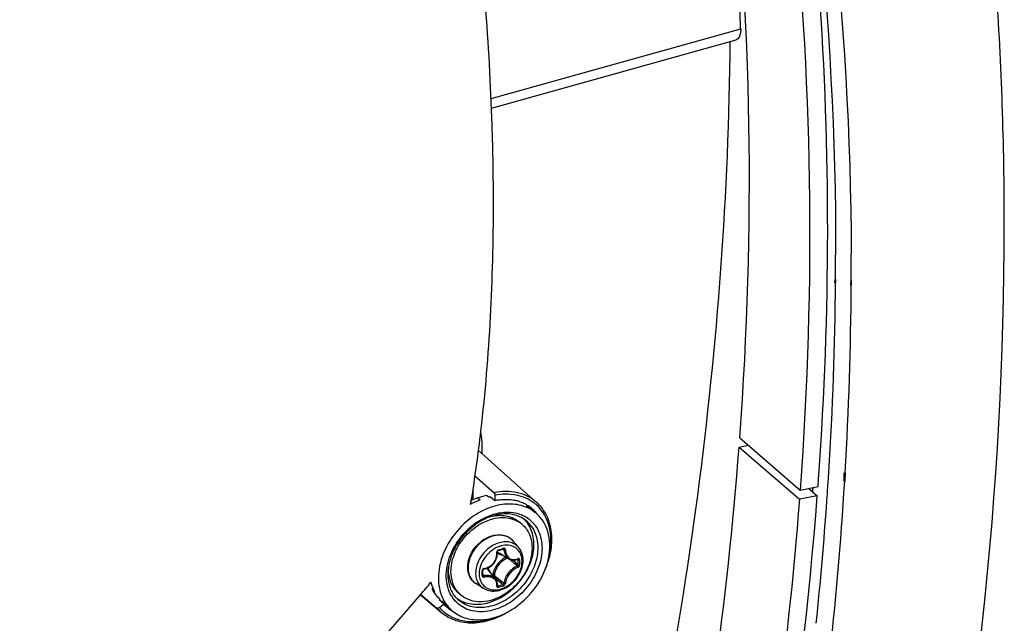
# Model space of a CAD drawing. Header units: millimetres. Extents: x 0 to 420, y 0 to 297.
# Tile 483 of 502: x 388 to 397, y 209 to 215. Entities that reach past the tile are written whole.
import ezdxf

# ---------------------------------------------------------------- set-up
doc = ezdxf.new("R2010")
doc.units = ezdxf.units.MM
doc.header["$LTSCALE"] = 23.1
doc.layers.get('0').update_dxf_attribs({"linetype": 'CONTINUOUS'})
doc.layers.add('02___PRT_ALL_AXES', color=7, linetype='CONTINUOUS')

msp = doc.modelspace()

# ---------------------------------------------------------------- linework, layer by layer
at = {"color": 7, "linetype": 'CONTINUOUS'}
for p, q in [((394.8163, 214.8884), (394.7974, 216.0086)), ((392.4189, 214.2173), (394.8203, 214.8896)), ((394.8162, 214.8931), (394.8203, 214.8896)), ((392.4223, 214.1251), (394.7746, 214.7837)), ((394.8106, 210.9525), (395.3906, 210.4503)), ((392.2968, 210.8292), (392.8566, 210.3313)), ((394.804, 210.8639), (394.8932, 210.881)), ((394.804, 210.8639), (395.384, 210.3616)), ((392.4454, 210.4244), (392.2635, 210.5847)), ((392.2453, 210.357), (392.2453, 210.4623)), ((395.3906, 210.4503), (395.5631, 210.4833)), ((395.4738, 210.4662), (395.5564, 210.3947)), ((395.5113, 210.4734), (395.5087, 210.436)), ((395.5128, 210.4737), (395.5099, 210.4363)), ((392.2873, 210.3754), (392.2277, 210.3492)), ((392.2873, 210.3754), (392.3119, 210.3552)), ((392.3739, 210.4004), (392.3985, 210.3802)), ((392.4107, 210.387), (392.4083, 210.3818)), ((392.4107, 210.387), (392.4553, 210.3503)), ((392.4553, 210.3985), (392.4553, 210.3503)), ((395.5564, 210.3947), (395.384, 210.3616)), ((392.2217, 210.3138), (392.2277, 210.3492)), ((392.2223, 210.3131), (392.2281, 210.3487)), ((392.7595, 210.3003), (392.8418, 210.2346)), ((392.717, 210.12), (392.692, 210.1417)), ((392.5194, 209.878), (392.5342, 209.8824)), ((392.5311, 209.8815), (392.5422, 209.8755)), ((392.5342, 209.8824), (392.5348, 209.8826)), ((392.5348, 209.8826), (392.5359, 209.8827)), ((392.5359, 209.8827), (392.5368, 209.8826)), ((392.5368, 209.8826), (392.5375, 209.8824)), ((392.5375, 209.8824), (392.5378, 209.8823)), ((392.682, 209.9001), (392.6266, 209.9626)), ((392.4671, 209.7822), (392.4717, 209.7945)), ((392.4717, 209.7945), (392.4753, 209.8071)), ((392.4753, 209.8071), (392.4777, 209.8199)), ((392.4777, 209.8199), (392.4789, 209.8328)), ((392.4781, 209.8576), (392.4783, 209.8591)), ((392.4781, 209.8562), (392.4781, 209.8576)), ((392.4789, 209.8457), (392.4781, 209.8562)), ((392.4783, 209.8591), (392.4788, 209.8607)), ((392.4788, 209.8607), (392.4795, 209.8622)), ((392.4789, 209.8328), (392.4789, 209.8457)), ((392.4795, 209.8622), (392.4803, 209.8637)), ((392.4803, 209.8637), (392.4813, 209.865)), ((392.4813, 209.865), (392.4824, 209.8662)), ((392.4824, 209.8662), (392.4837, 209.8672)), ((392.4837, 209.8672), (392.485, 209.868)), ((392.485, 209.868), (392.4863, 209.8686)), ((392.4863, 209.8686), (392.4868, 209.8687)), ((392.4868, 209.8687), (392.5017, 209.8729)), ((392.588, 209.7863), (392.4952, 209.8438)), ((392.5017, 209.8729), (392.5106, 209.8754)), ((392.5106, 209.8754), (392.5194, 209.878)), ((392.5879, 209.7863), (392.5917, 209.7841)), ((392.3494, 209.6893), (392.359, 209.6911)), ((392.359, 209.6911), (392.3717, 209.6947)), ((392.3717, 209.6947), (392.3841, 209.6993)), ((392.3841, 209.6993), (392.396, 209.705)), ((392.396, 209.705), (392.4075, 209.7118)), ((392.4075, 209.7118), (392.4184, 209.7195)), ((392.4184, 209.7195), (392.4287, 209.7282)), ((392.4287, 209.7282), (392.4382, 209.7376)), ((392.4382, 209.7376), (392.4468, 209.7479)), ((392.4468, 209.7479), (392.4545, 209.7588)), ((392.4545, 209.7588), (392.4613, 209.7702)), ((392.4613, 209.7702), (392.4671, 209.7822)), ((392.5917, 209.7841), (392.6, 209.7801)), ((392.6, 209.7801), (392.6089, 209.777)), ((392.6089, 209.777), (392.6181, 209.775)), ((392.6181, 209.775), (392.6276, 209.7739)), ((392.6276, 209.7739), (392.6374, 209.7739)), ((392.6283, 209.7739), (392.6307, 209.7719)), ((392.6374, 209.7739), (392.6473, 209.775)), ((392.6473, 209.775), (392.6573, 209.7771)), ((392.6573, 209.7771), (392.6673, 209.7802)), ((392.6673, 209.7802), (392.6747, 209.7832)), ((392.6718, 209.782), (392.6789, 209.7783)), ((392.6756, 209.7839), (392.6747, 209.7832)), ((392.6747, 209.7832), (392.6761, 209.7836)), ((392.6761, 209.7836), (392.6766, 209.7837)), ((392.3385, 209.6779), (392.3386, 209.6787)), ((392.3387, 209.6592), (392.3385, 209.6779)), ((392.3385, 209.6306), (392.3387, 209.6541)), ((392.3385, 209.6302), (392.3385, 209.6306)), ((392.3387, 209.6294), (392.3385, 209.6302)), ((392.3386, 209.6787), (392.3388, 209.68)), ((392.3386, 209.6375), (392.3479, 209.6251)), ((392.3387, 209.6541), (392.3387, 209.6592)), ((392.3389, 209.6287), (392.3387, 209.6294)), ((392.3388, 209.68), (392.3393, 209.6814)), ((392.3392, 209.6282), (392.3389, 209.6287)), ((392.3393, 209.6814), (392.34, 209.6828)), ((392.34, 209.6828), (392.3409, 209.6841)), ((392.3409, 209.6841), (392.342, 209.6854)), ((392.342, 209.6854), (392.3432, 209.6865)), ((392.3432, 209.6865), (392.3446, 209.6874)), ((392.3446, 209.6874), (392.346, 209.6882)), ((392.346, 209.6882), (392.3475, 209.6888)), ((392.3475, 209.6888), (392.3489, 209.6892)), ((392.3489, 209.6892), (392.3494, 209.6893)), ((392.4602, 209.5975), (392.3902, 209.6808)), ((392.4371, 209.6302), (392.4335, 209.6292)), ((392.4468, 209.6134), (392.4802, 209.5851)), ((392.4649, 209.5912), (392.4602, 209.5974)), ((391.8532, 209.5201), (391.8513, 209.4941)), ((392.3406, 209.5058), (392.2708, 209.5517)), ((392.4696, 209.5833), (392.4649, 209.5912)), ((392.4734, 209.5749), (392.4696, 209.5833)), ((392.4763, 209.5661), (392.4734, 209.5749)), ((392.4781, 209.5568), (392.4763, 209.5661)), ((392.478, 209.5295), (392.4781, 209.5301)), ((392.4781, 209.5292), (392.478, 209.5295)), ((392.478, 209.5292), (392.4789, 209.5284)), ((392.478, 209.5292), (392.4781, 209.5292)), ((392.479, 209.5472), (392.4781, 209.5568)), ((392.4781, 209.5301), (392.4788, 209.5373)), ((392.4781, 209.5292), (392.4781, 209.5291)), ((392.4781, 209.5291), (392.4781, 209.5292)), ((392.4787, 209.5363), (392.4847, 209.5281)), ((392.4787, 209.5363), (392.4815, 209.5325)), ((392.4788, 209.5373), (392.479, 209.5472)), ((392.4789, 209.5284), (392.4798, 209.5279)), ((391.7389, 209.4423), (391.9399, 209.2728)), ((391.7418, 209.4458), (391.8972, 209.3147)), ((391.8513, 209.4941), (391.8749, 209.472)), ((391.8672, 209.4679), (391.8677, 209.4671)), ((391.8672, 209.4678), (391.8677, 209.4671)), ((391.8749, 209.472), (391.8745, 209.4727)), ((391.8947, 209.4316), (391.9182, 209.4095)), ((392.1279, 209.4397), (392.1029, 209.4613)), ((391.9241, 209.4034), (391.9193, 209.394)), ((391.9622, 209.3538), (391.9193, 209.394)), ((391.9222, 209.3192), (391.9622, 209.3538)), ((391.9434, 209.3833), (392.0323, 209.2999)), ((391.9838, 209.3317), (391.9622, 209.3538))]:
    msp.add_line(p, q, dxfattribs=at)
for centre, radius, start, end in [((394.5261, 214.8906), 0.2942, 359.54802, 359.7923), ((360.6698, 213.0566), 34.988, 355.78222, 355.95832), ((392.5106, 209.8391), 0.5526, 100.33091, 101.70187), ((392.5616, 209.948), 0.4116, 75.01192, 79.76012), ((392.5682, 209.9719), 0.3869, 66.2771, 75.0359), ((392.5761, 209.9906), 0.3666, 59.92592, 66.23283), ((392.5791, 209.996), 0.3604, 59.30474, 59.90671), ((392.5815, 210), 0.3557, 51.38912, 59.31351), ((392.5305, 210.001), 0.3867, 43.29663, 47.2978), ((392.6221, 209.9594), 0.3521, 51.40492, 60.41329), ((392.583, 210.0021), 0.3531, 44.16412, 51.36607), ((392.5489, 210.0185), 0.3613, 39.0989, 43.29239), ((392.5988, 210.0216), 0.3829, 47.57215, 52.21409), ((392.5981, 210.0208), 0.384, 42.93519, 47.56836), ((392.5389, 209.9651), 0.2837, 42.65384, 45.69266), ((392.5594, 210.0271), 0.3477, 38.13841, 39.07755), ((392.5804, 209.9997), 0.3566, 38.9283, 44.15239), ((392.5766, 209.9966), 0.3616, 36.7498, 38.93304), ((392.6695, 209.5683), 0.6909, 130.90081, 132.28464), ((392.6601, 209.5796), 0.6763, 123.94263, 130.92046), ((392.5506, 209.9278), 0.2542, 49.1138, 56.51182), ((392.5381, 209.9643), 0.2849, 42.00251, 42.65523), ((392.5356, 209.9622), 0.2882, 34.71844, 41.98672), ((392.5728, 209.9329), 0.2877, 34.74605, 51.27615), ((392.5113, 209.8605), 0.1539, 50.53518, 52.38989), ((392.5115, 209.8607), 0.1537, 47.20358, 50.53486), ((391.9568, 211.8082), 2.0045, 285.39308, 286.80749), ((392.5776, 209.6771), 0.2432, 108.97655, 109.22936), ((392.5109, 209.8602), 0.1545, 41.53019, 47.1948), ((392.6029, 209.5968), 0.6194, 158.58314, 159.04535), ((392.6142, 209.5923), 0.6316, 156.18142, 158.57639), ((392.5414, 209.6477), 0.5108, 159.68136, 163.43785), ((392.5425, 209.9201), 0.0898, 224.14979, 225.13489), ((392.5427, 209.9204), 0.0901, 225.16768, 238.19258), ((392.6436, 209.6185), 0.202, 114.0645, 126.40526), ((392.6332, 209.8866), 0.1071, 290.31697, 292.26307), ((392.632, 209.8896), 0.1103, 292.2624, 294.07545), ((392.4795, 209.6355), 0.4778, 172.64471, 173.57259), ((392.4903, 209.6341), 0.4886, 170.97956, 172.64118), ((392.4066, 209.6889), 0.3988, 176.85314, 179.98584), ((392.3547, 209.6735), 0.0216, 99.06376, 106.76369), ((392.3211, 209.6228), 0.0902, 40.02572, 53.88647), ((392.6573, 209.6006), 0.2113, 135.09832, 148.10442), ((384.491, 200.2122), 12.5417, 49.56104, 49.72441), ((385.2261, 201.0736), 11.4092, 49.26308, 49.56466), ((384.6476, 200.2756), 12.4061, 49.65654, 49.94798), ((391.2136, 209.7546), 1.4654, 0.00233, 0.92882), ((391.2623, 209.7546), 1.4168, 359.05537, 0.00295), ((391.2154, 209.7537), 1.4783, 0.0024, 0.92888), ((391.2645, 209.7537), 1.4292, 359.05547, 0.00301), ((390.1913, 209.6493), 2.1407, 0.00233, 0.64253), ((390.2713, 209.6493), 2.0607, 359.34524, 0.00194), ((392.3358, 209.6306), 0.00271, 351.60329, 359.32144), ((392.3059, 209.6225), 0.1114, 16.50857, 23.3442), ((400.103, 218.7144), 11.8794, 229.89404, 230.16205), ((376.5902, 222.2161), 19.8157, 319.86167, 320.31526), ((392.2424, 209.6687), 0.4171, 194.7631, 200.91006), ((392.2158, 209.6584), 0.3885, 200.89904, 208.5514), ((399.5931, 218.0067), 11.0235, 229.81565, 230.16603), ((392.1099, 210.9152), 1.4368, 285.12112, 287.07727), ((392.1106, 210.9133), 1.4495, 285.13021, 287.08635), ((399.1546, 217.5772), 10.3986, 230.16047, 230.51372), ((392.1767, 209.6724), 0.371, 208.72649, 210.70742), ((392.1714, 209.6692), 0.3648, 210.70555, 213.50232), ((392.1632, 209.6637), 0.3549, 213.62951, 220.83979), ((392.1812, 209.6369), 0.3477, 220.85049, 222.80804), ((392.3057, 209.5908), 0.3128, 210.79009, 214.71405), ((392.2995, 209.5866), 0.3052, 214.72363, 222.49614), ((392.2842, 209.5993), 0.2748, 214.69889, 226.77666), ((392.2549, 209.637), 0.2824, 231.41242, 236.28994), ((392.2944, 209.6319), 0.2543, 221.70798, 229.09647), ((392.1953, 209.5755), 0.396, 221.18357, 229.84642), ((392.2112, 209.5738), 0.3851, 221.37611, 225.97491), ((392.2961, 209.5717), 0.3795, 208.25195, 208.50269), ((392.2879, 209.5671), 0.3701, 208.47923, 214.6989), ((392.1827, 209.6305), 0.3541, 233.68307, 237.60805), ((392.2753, 209.5584), 0.3548, 214.70639, 226.77538), ((392.2254, 209.5891), 0.3531, 226.82671, 227.67453), ((392.2252, 209.5889), 0.3527, 227.67481, 232.31612), ((392.1848, 209.6338), 0.3579, 237.60856, 240.35669), ((392.2097, 209.5723), 0.3831, 225.97758, 230.58978), ((392.2264, 209.5906), 0.3548, 232.32547, 237.56827), ((392.2293, 209.5952), 0.3603, 237.56928, 241.60282)]:
    msp.add_arc(centre, radius, start, end, dxfattribs=at)
for points, knots in [([(394.8106, 210.9525), (394.9581, 212.9553), (394.9092, 216.8922), (393.8925, 221.653), (392.5202, 225.1208), (391.2403, 227.5118), (389.7093, 229.7002), (388.5256, 231.0158), (387.8992, 231.6308)], [0, 0, 0, 0, 0.267931, 0.521893, 0.644466, 0.764591, 0.88287, 1, 1, 1, 1]), ([(388.6138, 230.9952), (389.2295, 230.3799), (390.3922, 229.0658), (391.8951, 226.8849), (393.1507, 224.5063), (394.4962, 221.0609), (395.4912, 216.3384), (395.5368, 212.4355), (395.3906, 210.4503)], [0, 0, 0, 0, 0.117112, 0.235408, 0.355567, 0.478175, 0.732163, 1, 1, 1, 1]), ([(397.355, 213.0081), (397.355, 213.7737), (397.2556, 216.743), (396.7414, 219.7036), (396.102, 221.8142)], [0, 0, 0, 0, 0.257687, 1, 1, 1, 1]), ([(395.5708, 210.5905), (395.681, 212.1496), (395.6923, 215.2234), (395.2475, 218.2676), (394.9096, 219.7285)], [0, 0, 0, 0, 0.51037, 1, 1, 1, 1]), ([(392.4409, 213.2139), (392.4409, 213.4629), (392.4235, 214.4954), (392.3401, 215.5263), (392.2458, 216.3041)], [0, 0, 0, 0, 0.241202, 1, 1, 1, 1]), ([(394.8202, 214.8883), (394.8201, 214.8752), (394.8181, 214.838), (394.7996, 214.7907), (394.7746, 214.7837)], [0, 0, 0, 0, 0.335975, 1, 1, 1, 1]), ([(378.9757, 181.8709), (381.3571, 184.074), (385.6919, 188.9116), (389.8774, 195.8119), (392.3241, 201.6351), (394.0782, 207.3942), (394.6905, 211.8509), (394.7189, 214.7681)], [0, 0, 0, 0, 0.260218, 0.517594, 0.643305, 0.766, 1, 1, 1, 1]), ([(392.2281, 210.3487), (392.2641, 210.5721), (392.3943, 211.5217), (392.4409, 212.4818), (392.4409, 213.2139)], [0, 0, 0, 0, 0.236061, 1, 1, 1, 1]), ([(395.9255, 202.8161), (396.16, 203.6689), (396.9689, 207.0087), (397.355, 210.4563), (397.355, 213.0081)], [0, 0, 0, 0, 0.257378, 1, 1, 1, 1]), ([(392.3186, 210.9979), (392.3213, 210.9821), (392.3305, 210.917), (392.3316, 210.8508), (392.3283, 210.8012)], [0, 0, 0, 0, 0.243955, 1, 1, 1, 1]), ([(376.3864, 178.6276), (378.9724, 180.6185), (382.5671, 184.0162), (386.6173, 189.1506), (389.2512, 193.2623), (391.4281, 197.557), (393.6377, 203.3356), (394.5758, 207.869), (394.804, 210.8639)], [0, 0, 0, 0, 0.256713, 0.385748, 0.513858, 0.640132, 0.763745, 1, 1, 1, 1]), ([(395.384, 210.3616), (395.1558, 207.3667), (394.2177, 202.8333), (392.0081, 197.0548), (389.8312, 192.76), (387.1973, 188.6483), (383.1471, 183.5139), (379.5524, 180.1162), (376.9664, 178.1253)], [0, 0, 0, 0, 0.236255, 0.359868, 0.486142, 0.614252, 0.743287, 1, 1, 1, 1]), ([(392.8566, 210.3313), (392.8051, 210.3772), (392.6688, 210.4439), (392.5194, 210.4395), (392.4454, 210.4244)], [0, 0, 0, 0, 0.477261, 1, 1, 1, 1]), ([(392.4454, 210.4244), (392.4469, 210.4231), (392.4526, 210.4155), (392.4553, 210.4059), (392.4553, 210.3985)], [0, 0, 0, 0, 0.21372, 1, 1, 1, 1]), ([(392.8334, 210.3242), (392.7838, 210.3627), (392.6578, 210.417), (392.5226, 210.412), (392.4553, 210.3985)], [0, 0, 0, 0, 0.477878, 1, 1, 1, 1]), ([(392.4553, 210.3503), (392.4706, 210.3533), (392.53, 210.3623), (392.5911, 210.361), (392.6348, 210.3531)], [0, 0, 0, 0, 0.259924, 1, 1, 1, 1]), ([(392.6291, 198.3291), (393.4286, 200.2915), (394.7266, 204.2518), (395.4019, 208.3686), (395.5564, 210.3947)], [0, 0, 0, 0, 0.510494, 1, 1, 1, 1]), ([(392.796, 210.2656), (392.7518, 210.2907), (392.6472, 210.323), (392.4782, 210.3108), (392.3085, 210.2447), (392.2066, 210.1704), (392.1595, 210.1267)], [0, 0, 0, 0, 0.220283, 0.459909, 0.72167, 1, 1, 1, 1]), ([(392.9285, 209.6622), (392.9569, 209.7222), (392.9988, 209.8451), (393.0101, 210.0327), (392.9653, 210.2034), (392.897, 210.2954), (392.8566, 210.3313)], [0, 0, 0, 0, 0.277354, 0.535686, 0.7743, 1, 1, 1, 1]), ([(392.9732, 209.8086), (392.9944, 209.8941), (393.0068, 210.0656), (392.9324, 210.2253), (392.8792, 210.2824)], [0, 0, 0, 0, 0.530212, 1, 1, 1, 1]), ([(392.0624, 209.8251), (392.0871, 209.8918), (392.1637, 210.0159), (392.3049, 210.1271), (392.4323, 210.1761), (392.5263, 210.1894), (392.6149, 210.1788), (392.6678, 210.1551), (392.6909, 210.1398)], [0, 0, 0, 0, 0.270012, 0.538889, 0.665622, 0.784297, 0.895035, 1, 1, 1, 1]), ([(392.4316, 210.2002), (392.412, 210.1941), (392.3318, 210.1638), (392.2591, 210.1149), (392.2108, 210.0712)], [0, 0, 0, 0, 0.240133, 1, 1, 1, 1]), ([(392.2825, 210.1406), (392.3223, 210.1674), (392.4052, 210.2109), (392.537, 210.2422), (392.6634, 210.2347), (392.7385, 210.202), (392.7702, 210.18)], [0, 0, 0, 0, 0.278081, 0.537427, 0.776316, 1, 1, 1, 1]), ([(392.7528, 210.1574), (392.7121, 210.1899), (392.6025, 210.2329), (392.4882, 210.2177), (392.4316, 210.2002)], [0, 0, 0, 0, 0.467594, 1, 1, 1, 1]), ([(392.4316, 210.1996), (392.4784, 210.209), (392.5511, 210.2106), (392.6385, 210.1804), (392.6757, 210.1559), (392.692, 210.1417)], [0, 0, 0, 0, 0.520571, 0.763516, 1, 1, 1, 1]), ([(392.1595, 210.1267), (392.0912, 210.0635), (391.9785, 209.9174), (391.9218, 209.7403), (391.9141, 209.653)], [0, 0, 0, 0, 0.515032, 1, 1, 1, 1]), ([(392.2108, 210.0712), (392.1913, 210.0535), (392.1183, 209.9792), (392.0623, 209.8877), (392.0353, 209.8149)], [0, 0, 0, 0, 0.253634, 1, 1, 1, 1]), ([(392.0364, 209.8473), (392.046, 209.869), (392.0895, 209.9546), (392.1512, 210.0309), (392.2046, 210.0795)], [0, 0, 0, 0, 0.247117, 1, 1, 1, 1]), ([(392.8463, 210.1037), (392.8764, 210.0603), (392.916, 209.9511), (392.9038, 209.7719), (392.8303, 209.5937), (392.7056, 209.4384), (392.546, 209.3256), (392.3709, 209.2707), (392.2011, 209.2839), (392.1085, 209.3432), (392.0744, 209.3804)], [0, 0, 0, 0, 0.111601, 0.235694, 0.371611, 0.512961, 0.65114, 0.778817, 0.893431, 1, 1, 1, 1]), ([(392.8092, 210.0969), (392.837, 210.0567), (392.8741, 209.9561), (392.8647, 209.7906), (392.7992, 209.625), (392.6864, 209.4791), (392.5406, 209.3708), (392.3791, 209.314), (392.2204, 209.3181), (392.1303, 209.3669), (392.096, 209.399)], [0, 0, 0, 0, 0.111188, 0.234535, 0.369608, 0.510439, 0.648802, 0.777413, 0.893182, 1, 1, 1, 1]), ([(392.0982, 209.4021), (392.1362, 209.3768), (392.23, 209.3434), (392.3837, 209.3557), (392.5362, 209.4219), (392.6709, 209.5332), (392.7729, 209.6766), (392.8301, 209.8357), (392.8352, 209.993), (392.799, 210.088), (392.7724, 210.1263)], [0, 0, 0, 0, 0.107975, 0.226362, 0.356798, 0.495317, 0.63487, 0.76804, 0.889766, 1, 1, 1, 1]), ([(392.717, 210.12), (392.7322, 210.1069), (392.7599, 210.0764), (392.8009, 210.0019), (392.8122, 209.9361), (392.8122, 209.8924)], [0, 0, 0, 0, 0.238021, 0.481682, 1, 1, 1, 1]), ([(392.9288, 209.6621), (392.9648, 209.7463), (393.0055, 209.9187), (392.9568, 210.0944), (392.9113, 210.16)], [0, 0, 0, 0, 0.534083, 1, 1, 1, 1]), ([(392.6053, 209.9825), (392.589, 209.995), (392.5496, 210.0141), (392.4822, 210.0195), (392.4115, 210.0031), (392.3433, 209.9669), (392.2829, 209.914), (392.2213, 209.8299), (392.1968, 209.7522), (392.1968, 209.7022)], [0, 0, 0, 0, 0.104897, 0.216899, 0.338904, 0.47012, 0.607003, 0.744549, 1, 1, 1, 1]), ([(392.2015, 209.7727), (392.2141, 209.8224), (392.2653, 209.916), (392.3505, 209.98), (392.398, 209.9995)], [0, 0, 0, 0, 0.499995, 1, 1, 1, 1]), ([(392.398, 209.9995), (392.4185, 210.008), (392.4605, 210.02), (392.5242, 210.0204), (392.5823, 210.0018), (392.6138, 209.977), (392.6266, 209.9626)], [0, 0, 0, 0, 0.270574, 0.524505, 0.765155, 1, 1, 1, 1]), ([(392.8122, 209.8924), (392.8122, 209.8083), (392.7703, 209.6779), (392.6655, 209.538), (392.5632, 209.4507), (392.4481, 209.3925), (392.3297, 209.3684), (392.2177, 209.3818), (392.1538, 209.4172), (392.1278, 209.4397)], [0, 0, 0, 0, 0.256473, 0.394543, 0.531644, 0.662632, 0.784011, 0.89531, 1, 1, 1, 1]), ([(392.6125, 209.9443), (392.5948, 209.9496), (392.5561, 209.9546), (392.4966, 209.9453), (392.4374, 209.9204), (392.3639, 209.8689), (392.2939, 209.7804), (392.2696, 209.6924), (392.2696, 209.6502)], [0, 0, 0, 0, 0.108641, 0.225762, 0.35139, 0.483442, 0.751147, 1, 1, 1, 1]), ([(392.4975, 209.9067), (392.4706, 209.8973), (392.4186, 209.8682), (392.3381, 209.7868), (392.3034, 209.7003), (392.3034, 209.6445)], [0, 0, 0, 0, 0.249772, 0.51087, 1, 1, 1, 1]), ([(392.6313, 209.9062), (392.6117, 209.9148), (392.566, 209.9234), (392.5208, 209.9147), (392.4985, 209.907)], [0, 0, 0, 0, 0.47597, 1, 1, 1, 1]), ([(392.5364, 209.8894), (392.5365, 209.8885), (392.5366, 209.8862), (392.5358, 209.8829), (392.5342, 209.8824)], [0, 0, 0, 0, 0.339767, 1, 1, 1, 1]), ([(392.5556, 209.8753), (392.5553, 209.8798), (392.552, 209.887), (392.5433, 209.8905), (392.5386, 209.89), (392.5364, 209.8894)], [0, 0, 0, 0, 0.502703, 0.74499, 1, 1, 1, 1]), ([(392.5422, 209.8755), (392.5421, 209.8762), (392.5416, 209.8789), (392.5396, 209.8813), (392.5378, 209.8823)], [0, 0, 0, 0, 0.264576, 1, 1, 1, 1]), ([(392.682, 209.9001), (392.6728, 209.9103), (392.6514, 209.9286), (392.6258, 209.9402), (392.6125, 209.9443)], [0, 0, 0, 0, 0.49562, 1, 1, 1, 1]), ([(392.7163, 209.7637), (392.7163, 209.7794), (392.7129, 209.8098), (392.6961, 209.8515), (392.6685, 209.8852), (392.6442, 209.9005), (392.6313, 209.9062)], [0, 0, 0, 0, 0.267263, 0.518158, 0.759229, 1, 1, 1, 1]), ([(392.7263, 209.7749), (392.7263, 209.7979), (392.7195, 209.8434), (392.6965, 209.8836), (392.682, 209.9001)], [0, 0, 0, 0, 0.512429, 1, 1, 1, 1]), ([(392.037, 209.4307), (392.0052, 209.4842), (391.9715, 209.6192), (391.9993, 209.7526), (392.0244, 209.8183)], [0, 0, 0, 0, 0.469284, 1, 1, 1, 1]), ([(392.0353, 209.8149), (392.0321, 209.8063), (392.0204, 209.7723), (392.0119, 209.7372), (392.0077, 209.7107)], [0, 0, 0, 0, 0.255571, 1, 1, 1, 1]), ([(392.0327, 209.6674), (392.0327, 209.6777), (392.0344, 209.7202), (392.0426, 209.7624), (392.0518, 209.7933)], [0, 0, 0, 0, 0.242407, 1, 1, 1, 1]), ([(392.3513, 209.6948), (392.369, 209.6976), (392.4041, 209.7107), (392.4458, 209.7479), (392.4714, 209.7972), (392.4748, 209.834), (392.4727, 209.8514)], [0, 0, 0, 0, 0.24849, 0.504031, 0.757203, 1, 1, 1, 1]), ([(392.4889, 209.8757), (392.484, 209.8743), (392.4751, 209.8674), (392.4721, 209.8565), (392.4727, 209.8514)], [0, 0, 0, 0, 0.497141, 1, 1, 1, 1]), ([(392.4727, 209.8513), (392.4742, 209.8518), (392.4763, 209.8525), (392.4782, 209.8546), (392.4781, 209.8555)], [0, 0, 0, 0, 0.63264, 1, 1, 1, 1]), ([(392.4788, 209.8438), (392.4821, 209.8414), (392.4961, 209.8324), (392.5124, 209.8272), (392.5248, 209.8254)], [0, 0, 0, 0, 0.245283, 1, 1, 1, 1]), ([(392.4889, 209.8757), (392.489, 209.8748), (392.4891, 209.8725), (392.4884, 209.8692), (392.4868, 209.8687)], [0, 0, 0, 0, 0.348, 1, 1, 1, 1]), ([(392.5752, 209.7943), (392.569, 209.792), (392.5443, 209.7808), (392.5222, 209.7642), (392.5077, 209.7497)], [0, 0, 0, 0, 0.242416, 1, 1, 1, 1]), ([(392.5422, 209.8755), (392.5432, 209.8572), (392.5507, 209.8226), (392.5742, 209.7949), (392.5879, 209.7863)], [0, 0, 0, 0, 0.531229, 1, 1, 1, 1]), ([(392.5556, 209.8752), (392.5532, 209.8746), (392.5487, 209.8742), (392.5441, 209.8746), (392.5422, 209.8755)], [0, 0, 0, 0, 0.5364, 1, 1, 1, 1]), ([(392.5556, 209.8753), (392.5563, 209.8628), (392.5607, 209.8391), (392.577, 209.8082), (392.6021, 209.7868), (392.6229, 209.7811), (392.6331, 209.7804)], [0, 0, 0, 0, 0.279104, 0.533854, 0.769255, 1, 1, 1, 1]), ([(392.6331, 209.7804), (392.6362, 209.7802), (392.6488, 209.7801), (392.6614, 209.7828), (392.6704, 209.7862)], [0, 0, 0, 0, 0.242499, 1, 1, 1, 1]), ([(392.677, 209.7889), (392.677, 209.7883), (392.677, 209.7866), (392.6765, 209.7847), (392.6756, 209.7839)], [0, 0, 0, 0, 0.296838, 1, 1, 1, 1]), ([(392.6935, 209.7777), (392.6934, 209.7817), (392.691, 209.7884), (392.6829, 209.7907), (392.6789, 209.7897), (392.677, 209.7889)], [0, 0, 0, 0, 0.500392, 0.734456, 1, 1, 1, 1]), ([(392.1932, 209.7079), (392.1932, 209.7132), (392.1939, 209.735), (392.1975, 209.7567), (392.2015, 209.7727)], [0, 0, 0, 0, 0.244438, 1, 1, 1, 1]), ([(392.2708, 209.5517), (392.2586, 209.5597), (392.2361, 209.5793), (392.2025, 209.63), (392.1932, 209.677), (392.1932, 209.7079)], [0, 0, 0, 0, 0.241984, 0.486768, 1, 1, 1, 1]), ([(392.1968, 209.7022), (392.1968, 209.6722), (392.2056, 209.6268), (392.2378, 209.578), (392.2592, 209.5593), (392.2708, 209.5517)], [0, 0, 0, 0, 0.517982, 0.760912, 1, 1, 1, 1]), ([(392.3273, 209.5549), (392.3378, 209.5382), (392.3667, 209.5084), (392.4268, 209.4869), (392.4945, 209.49), (392.5626, 209.5159), (392.6248, 209.5614), (392.6897, 209.6391), (392.7163, 209.7149), (392.7163, 209.7637)], [0, 0, 0, 0, 0.105488, 0.213714, 0.331476, 0.460622, 0.598286, 0.738716, 1, 1, 1, 1]), ([(392.3485, 209.6942), (392.3439, 209.6928), (392.3356, 209.6872), (392.3318, 209.6778), (392.3319, 209.6733)], [0, 0, 0, 0, 0.515676, 1, 1, 1, 1]), ([(392.3406, 209.5058), (392.3577, 209.4946), (392.3974, 209.4783), (392.463, 209.4756), (392.5298, 209.4929), (392.5929, 209.5278), (392.6481, 209.5775), (392.7043, 209.656), (392.7263, 209.7282), (392.7263, 209.7749)], [0, 0, 0, 0, 0.11076, 0.226584, 0.349536, 0.479279, 0.613227, 0.747471, 1, 1, 1, 1]), ([(392.3513, 209.6948), (392.3513, 209.6935), (392.3512, 209.6916), (392.3501, 209.6894), (392.3494, 209.6893)], [0, 0, 0, 0, 0.650306, 1, 1, 1, 1]), ([(392.4082, 209.6666), (392.4068, 209.6698), (392.4008, 209.682), (392.3924, 209.6929), (392.385, 209.6998)], [0, 0, 0, 0, 0.255247, 1, 1, 1, 1]), ([(392.478, 209.7122), (392.4739, 209.7056), (392.4597, 209.6797), (392.4514, 209.6502), (392.4503, 209.6284)], [0, 0, 0, 0, 0.261592, 1, 1, 1, 1]), ([(392.5237, 209.7811), (392.5157, 209.7752), (392.4858, 209.7499), (392.4625, 209.7165), (392.4512, 209.6894)], [0, 0, 0, 0, 0.251119, 1, 1, 1, 1]), ([(392.6716, 209.7185), (392.6549, 209.7124), (392.6222, 209.6931), (392.5821, 209.6525), (392.5531, 209.6043), (392.5433, 209.5687), (392.5422, 209.5518)], [0, 0, 0, 0, 0.24174, 0.507568, 0.769195, 1, 1, 1, 1]), ([(392.677, 209.706), (392.6614, 209.7001), (392.6309, 209.6818), (392.5934, 209.6437), (392.5662, 209.5986), (392.5567, 209.5653), (392.5556, 209.5495)], [0, 0, 0, 0, 0.241461, 0.507728, 0.769702, 1, 1, 1, 1]), ([(392.6716, 209.7185), (392.6727, 209.719), (392.6768, 209.722), (392.679, 209.7274), (392.6789, 209.7312)], [0, 0, 0, 0, 0.233629, 1, 1, 1, 1]), ([(392.677, 209.706), (392.6772, 209.7096), (392.6756, 209.7144), (392.6724, 209.7179), (392.6716, 209.7185)], [0, 0, 0, 0, 0.766459, 1, 1, 1, 1]), ([(392.6789, 209.7783), (392.6789, 209.7789), (392.6788, 209.7809), (392.6777, 209.783), (392.6765, 209.7837)], [0, 0, 0, 0, 0.295427, 1, 1, 1, 1]), ([(392.677, 209.706), (392.6792, 209.7069), (392.6878, 209.7123), (392.6933, 209.7225), (392.6935, 209.7301)], [0, 0, 0, 0, 0.2401, 1, 1, 1, 1]), ([(392.6935, 209.7777), (392.6911, 209.7767), (392.686, 209.7761), (392.6809, 209.777), (392.6789, 209.7783)], [0, 0, 0, 0, 0.520163, 1, 1, 1, 1]), ([(392.6935, 209.7301), (392.6911, 209.7291), (392.686, 209.7286), (392.6808, 209.7298), (392.6789, 209.7312)], [0, 0, 0, 0, 0.516682, 1, 1, 1, 1]), ([(391.9141, 209.653), (391.912, 209.6294), (391.9093, 209.5404), (391.9308, 209.4497), (391.9618, 209.3921)], [0, 0, 0, 0, 0.265545, 1, 1, 1, 1]), ([(392.0048, 209.689), (391.9997, 209.6444), (392.0019, 209.5574), (392.0352, 209.476), (392.0583, 209.4428)], [0, 0, 0, 0, 0.526183, 1, 1, 1, 1]), ([(392.1028, 209.4613), (392.0876, 209.4745), (392.06, 209.505), (392.019, 209.5795), (392.0077, 209.6452), (392.0077, 209.689)], [0, 0, 0, 0, 0.238021, 0.481682, 1, 1, 1, 1]), ([(392.1045, 209.4627), (392.081, 209.4891), (392.0435, 209.5549), (392.0327, 209.6292), (392.0327, 209.6674)], [0, 0, 0, 0, 0.481107, 1, 1, 1, 1]), ([(392.2696, 209.6502), (392.2696, 209.6429), (392.2709, 209.615), (392.278, 209.5873), (392.2867, 209.5686)], [0, 0, 0, 0, 0.261199, 1, 1, 1, 1]), ([(392.3034, 209.6445), (392.3034, 209.6284), (392.3071, 209.597), (392.3194, 209.5678), (392.3273, 209.5549)], [0, 0, 0, 0, 0.516185, 1, 1, 1, 1]), ([(392.3319, 209.6258), (392.3318, 209.6235), (392.3328, 209.6191), (392.3389, 209.6119), (392.3467, 209.611), (392.3513, 209.612)], [0, 0, 0, 0, 0.245151, 0.483798, 1, 1, 1, 1]), ([(392.3319, 209.6733), (392.3328, 209.6735), (392.3353, 209.6741), (392.3386, 209.6761), (392.3385, 209.6779)], [0, 0, 0, 0, 0.335626, 1, 1, 1, 1]), ([(392.3319, 209.6258), (392.3327, 209.6259), (392.3353, 209.6265), (392.3382, 209.6284), (392.3385, 209.6302)], [0, 0, 0, 0, 0.321323, 1, 1, 1, 1]), ([(392.3392, 209.6282), (392.3401, 209.627), (392.3429, 209.625), (392.3463, 209.6248), (392.3479, 209.6251)], [0, 0, 0, 0, 0.481798, 1, 1, 1, 1]), ([(392.4602, 209.5975), (392.4544, 209.6043), (392.4397, 209.6165), (392.4122, 209.6271), (392.3807, 209.6302), (392.3589, 209.6275), (392.3479, 209.6251)], [0, 0, 0, 0, 0.222882, 0.461558, 0.720944, 1, 1, 1, 1]), ([(392.3513, 209.612), (392.3513, 209.6144), (392.3505, 209.6189), (392.349, 209.6233), (392.3479, 209.6251)], [0, 0, 0, 0, 0.526671, 1, 1, 1, 1]), ([(392.4635, 209.5765), (392.4588, 209.5844), (392.4456, 209.599), (392.4181, 209.6123), (392.3855, 209.6169), (392.3628, 209.6145), (392.3513, 209.612)], [0, 0, 0, 0, 0.221381, 0.457911, 0.717649, 1, 1, 1, 1]), ([(392.4512, 209.6894), (392.4492, 209.6846), (392.442, 209.6655), (392.4379, 209.6453), (392.4371, 209.6302)], [0, 0, 0, 0, 0.258896, 1, 1, 1, 1]), ([(392.4372, 209.6302), (392.4395, 209.6308), (392.444, 209.6309), (392.4485, 209.6296), (392.4503, 209.6284)], [0, 0, 0, 0, 0.526419, 1, 1, 1, 1]), ([(392.4372, 209.6302), (392.4372, 209.6297), (392.4373, 209.6273), (392.4379, 209.625), (392.4385, 209.6233)], [0, 0, 0, 0, 0.234277, 1, 1, 1, 1]), ([(392.4427, 209.6182), (392.4456, 209.6197), (392.4489, 209.6232), (392.4502, 209.6274), (392.4503, 209.6284)], [0, 0, 0, 0, 0.762591, 1, 1, 1, 1]), ([(392.5954, 209.2861), (392.6319, 209.3071), (392.7709, 209.4039), (392.8788, 209.5454), (392.9288, 209.6621)], [0, 0, 0, 0, 0.248728, 1, 1, 1, 1]), ([(392.2867, 209.5686), (392.2927, 209.5559), (392.3078, 209.5321), (392.329, 209.5134), (392.3406, 209.5058)], [0, 0, 0, 0, 0.504391, 1, 1, 1, 1]), ([(392.4727, 209.5256), (392.474, 209.5345), (392.474, 209.5523), (392.4679, 209.5691), (392.4635, 209.5765)], [0, 0, 0, 0, 0.513521, 1, 1, 1, 1]), ([(392.4727, 209.5256), (392.4725, 209.5237), (392.4727, 209.5197), (392.4778, 209.513), (392.4849, 209.513), (392.4889, 209.5141)], [0, 0, 0, 0, 0.250198, 0.477776, 1, 1, 1, 1]), ([(392.4727, 209.5256), (392.4734, 209.5258), (392.4757, 209.5265), (392.4779, 209.5284), (392.4781, 209.5301)], [0, 0, 0, 0, 0.303916, 1, 1, 1, 1]), ([(392.4798, 209.5279), (392.4802, 209.5278), (392.4818, 209.5274), (392.4835, 209.5277), (392.4847, 209.5281)], [0, 0, 0, 0, 0.220787, 1, 1, 1, 1]), ([(392.4889, 209.5141), (392.4892, 209.5166), (392.4884, 209.5216), (392.4863, 209.5263), (392.4847, 209.5281)], [0, 0, 0, 0, 0.510568, 1, 1, 1, 1]), ([(392.5318, 209.5417), (392.5331, 209.542), (392.5376, 209.5439), (392.5417, 209.5482), (392.5422, 209.5518)], [0, 0, 0, 0, 0.265099, 1, 1, 1, 1]), ([(392.5364, 209.5278), (392.5367, 209.5303), (392.5358, 209.5353), (392.5336, 209.54), (392.5318, 209.5417)], [0, 0, 0, 0, 0.50766, 1, 1, 1, 1]), ([(392.5364, 209.5278), (392.5389, 209.5285), (392.5477, 209.5329), (392.555, 209.5422), (392.5556, 209.5495)], [0, 0, 0, 0, 0.257299, 1, 1, 1, 1]), ([(392.5556, 209.5495), (392.5522, 209.5484), (392.547, 209.5486), (392.543, 209.5511), (392.5422, 209.5518)], [0, 0, 0, 0, 0.768189, 1, 1, 1, 1]), ([(386.6361, 205.0362), (387.1195, 205.3399), (388.9804, 206.6095), (390.6553, 208.1569), (391.7391, 209.4422)], [0, 0, 0, 0, 0.253488, 1, 1, 1, 1]), ([(391.9222, 209.3192), (391.9202, 209.3175), (391.9132, 209.3126), (391.9019, 209.3108), (391.8972, 209.3147)], [0, 0, 0, 0, 0.295911, 1, 1, 1, 1]), ([(391.9399, 209.2728), (391.9802, 209.2389), (392.078, 209.1854), (392.2481, 209.1636), (392.4274, 209.1972), (392.5409, 209.2519), (392.5954, 209.2862)], [0, 0, 0, 0, 0.226396, 0.46519, 0.723138, 1, 1, 1, 1]), ([(391.9665, 209.2763), (392.0288, 209.2251), (392.2007, 209.1607), (392.3762, 209.1943), (392.4612, 209.2271)], [0, 0, 0, 0, 0.469551, 1, 1, 1, 1]), ([(392.0323, 209.2999), (392.0653, 209.269), (392.1465, 209.2187), (392.2914, 209.1928), (392.4472, 209.2149), (392.547, 209.2582), (392.5954, 209.2861)], [0, 0, 0, 0, 0.225482, 0.463112, 0.721089, 1, 1, 1, 1])]:
    msp.add_open_spline(points, degree=3, knots=knots, dxfattribs=at)
for points in [[(392.2217, 210.3139), (392.2507, 210.3298), (392.2809, 210.3437), (392.3119, 210.3552)], [(392.2873, 210.3754), (392.3155, 210.3858), (392.3445, 210.3943), (392.3739, 210.4004)], [(392.7702, 210.18), (392.7997, 210.1595), (392.8258, 210.1332), (392.8463, 210.1037)], [(392.9113, 210.16), (392.8919, 210.1879), (392.8683, 210.2134), (392.8418, 210.2346)]]:
    msp.add_open_spline(points, degree=3, dxfattribs=at)
at = {"layer": '02___PRT_ALL_AXES', "color": 7, "linetype": 'CONTINUOUS'}
for p, q in [((395.7243, 212.4752), (395.7232, 212.4447)), ((395.7319, 212.4774), (395.7317, 212.4471)), ((395.8787, 212.4697), (395.8771, 212.4222)), ((395.8826, 212.4708), (395.8824, 212.4237)), ((395.8128, 210.6162), (395.8099, 210.5332)), ((395.8246, 210.6189), (395.8196, 210.5354))]:
    msp.add_line(p, q, dxfattribs=at)
for centre, radius, start, end in [((363.034, 212.7132), 32.6988, 359.58678, 359.99975), ((363.3514, 212.5832), 32.5313, 359.99994, 0.2404), ((363.2453, 212.5832), 32.6375, 359.80277, 359.99994), ((362.013, 212.7292), 33.7199, 356.41997, 359.5207), ((362.2727, 212.5956), 33.6101, 356.62824, 359.70699), ((361.1005, 212.7785), 34.6337, 356.19653, 356.43284), ((360.9788, 212.7866), 34.7557, 355.9811, 356.19654), ((360.5818, 212.6958), 35.304, 353.6087, 356.49171), ((360.4101, 212.8293), 35.3259, 354.05018, 355.9765)]:
    msp.add_arc(centre, radius, start, end, dxfattribs=at)
for points, knots in [([(394.4085, 221.5413), (394.6297, 220.8517), (395.4207, 217.9737), (395.7328, 214.9714), (395.7328, 212.713)], [0, 0, 0, 0, 0.242807, 1, 1, 1, 1]), ([(394.5001, 221.5911), (394.7277, 220.8993), (395.5434, 218.0101), (395.873, 214.9912), (395.8825, 212.7197)], [0, 0, 0, 0, 0.242777, 1, 1, 1, 1])]:
    msp.add_open_spline(points, degree=3, knots=knots, dxfattribs=at)

doc.saveas('drawing.dxf')
